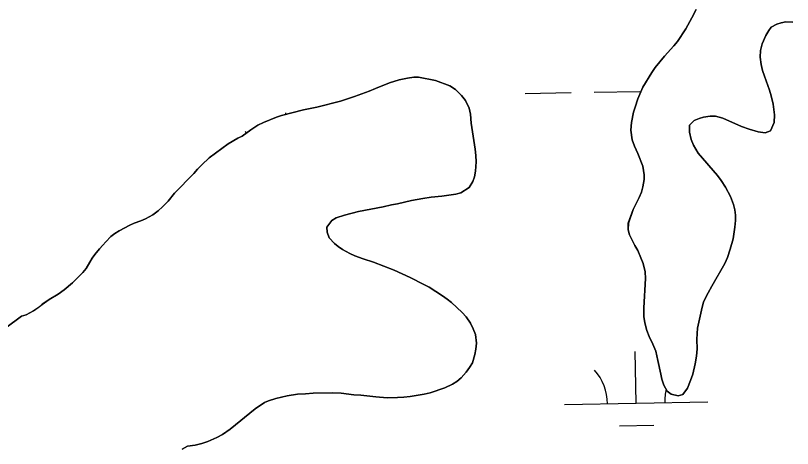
# Model space of a CAD drawing. Extents: x 3957609 to 3995875, y 234277 to 260273.
# Drawn here: x 3985595 to 3986136, y 249277 to 249579 of the extents above; entities that cross this region are included whole.
import ezdxf

# ---------------------------------------------------------------- set-up
doc = ezdxf.new("R2010")
doc.units = 0
for name, color, linetype in [('V-GRID-MAJR', 7, 'Continuous'), ('V-TOPO-SHOR', 7, 'Continuous'), ('V-WETL-SWMP', 7, 'Continuous')]:
    doc.layers.add(name, color=color, linetype=linetype)

msp = doc.modelspace()

# ---------------------------------------------------------------- linework, layer by layer
at = {"layer": 'V-GRID-MAJR'}
msp.add_spline([(3961703.892, 248787.859), (3967022.571, 248887.277), (3972341.236, 248987.469), (3977659.886, 249088.434), (3982978.522, 249190.173), (3988297.143, 249292.685), (3993615.748, 249395.971), (3993615.749, 249395.971)], degree=3, dxfattribs=at)
at = {"layer": 'V-TOPO-SHOR'}
for points in [[(3986025.363, 249511.156), (3986026.334, 249514.763), (3986028.267, 249520.594), (3986031.804, 249528.648), (3986038.005, 249538.923), (3986040.461, 249542.311), (3986046.863, 249550.247), (3986053.37, 249557.548), (3986055.823, 249560.616), (3986061.699, 249569.297), (3986065.977, 249577.03), (3986068.869, 249582.859)], [(3986136.252, 249573.985), (3986131.474, 249574.11), (3986128.181, 249573.487), (3986125.099, 249572.65), (3986121.269, 249570.542), (3986119.452, 249568.107), (3986117.527, 249564.718), (3986114.848, 249558.783), (3986113.769, 249554.328), (3986113.431, 249549.659), (3986114.261, 249544.453), (3986115.199, 249540.308), (3986116.456, 249536.373), (3986120.028, 249526.59), (3986121.179, 249522.552), (3986122.535, 249516.813), (3986123.567, 249509.377), (3986123.331, 249503.962), (3986120.655, 249498.24), (3986117.04, 249496.874), (3986112.157, 249497.638), (3986105.901, 249499.362), (3986100.494, 249501.295), (3986087.565, 249507.187), (3986082.474, 249508.375), (3986078.759, 249508.496), (3986074.083, 249507.773), (3986071.001, 249506.936), (3986067.597, 249505.357), (3986064.185, 249502.186), (3986064.273, 249497.408), (3986065.42, 249492.2), (3986066.997, 249488.266), (3986070.266, 249482.73), (3986083.793, 249467.069), (3986086.432, 249463.659), (3986089.386, 249458.978), (3986092.863, 249452.381), (3986094.964, 249446.849), (3986095.904, 249443.13), (3986096.314, 249439.413), (3986096.3, 249435.802), (3986095.855, 249431.026), (3986094.655, 249423.068), (3986092.714, 249415.857), (3986090.674, 249410.024), (3986088.958, 249405.891), (3986079.869, 249390.003), (3986077.3, 249385.342), (3986074.089, 249378.985), (3986072.58, 249373.363), (3986069.874, 249360.739), (3986069.541, 249357.024), (3986069.418, 249352.885), (3986069.604, 249346.301), (3986069.158, 249341.099), (3986068.287, 249335.794), (3986066.559, 249328.581), (3986065.053, 249324.235), (3986062.803, 249318.829), (3986059.6, 249314.489), (3986056.304, 249313.547), (3986051.426, 249314.839), (3986048.78, 249316.869), (3986046.462, 249321.018), (3986045.098, 249325.272), (3986044.262, 249328.567), (3986042.284, 249338.129), (3986040.717, 249344.613), (3986038.72, 249349.506), (3986036.088, 249354.931), (3986034.512, 249359.185), (3986033.154, 249364.497), (3986032.533, 249368.749), (3986032.453, 249374.905), (3986033.598, 249395.287), (3986033.297, 249400.067), (3986031.941, 249405.699), (3986030.364, 249409.846), (3986028.261, 249414.845), (3986026.258, 249418.357), (3986022.467, 249425.804), (3986021.421, 249429.312), (3986021.65, 249433.984), (3986025.087, 249443.419), (3986029.263, 249451.789), (3986030.87, 249455.5), (3986031.841, 249459.211), (3986032.711, 249464.304), (3986032.724, 249467.489), (3986031.687, 249473.651), (3986028.325, 249482.372), (3986025.904, 249487.584), (3986024.435, 249491.942), (3986023.401, 249498.741), (3986023.954, 249504.048), (3986025.363, 249511.156)], [(3985821.03, 249518.978), (3985830.918, 249522.23), (3985841.019, 249525.798), (3985845.485, 249527.796), (3985855.164, 249531.686), (3985861.968, 249533.783), (3985867.706, 249535.032), (3985872.169, 249535.544), (3985875.353, 249535.638), (3985887.342, 249533.361), (3985897.201, 249529.603), (3985901.226, 249527.039), (3985905.348, 249522.988), (3985908.095, 249519.473), (3985910.728, 249514.153), (3985911.666, 249509.901), (3985912.17, 249503.53), (3985914.964, 249485.468), (3985915.478, 249481.008), (3985915.566, 249476.547), (3985915.222, 249470.178), (3985914.568, 249466.252), (3985913.387, 249462.967), (3985910.821, 249458.73), (3985904.861, 249454.933), (3985901.459, 249454.095), (3985891.791, 249452.649), (3985884.25, 249451.936), (3985878.513, 249451.109), (3985870.649, 249449.655), (3985860.874, 249447.359), (3985856.729, 249446.634), (3985850.777, 249445.278), (3985833.67, 249442.057), (3985823.891, 249439.546), (3985818.151, 249437.553), (3985815.064, 249435.868), (3985811.542, 249431.104), (3985811.74, 249427.598), (3985813.211, 249423.77), (3985816.803, 249419.721), (3985819.449, 249417.587), (3985822.415, 249415.558), (3985827.604, 249412.67), (3985831.102, 249411.169), (3985836.826, 249409.023), (3985844.037, 249406.657), (3985858.455, 249401.078), (3985869.582, 249395.936), (3985879.117, 249391.226), (3985882.826, 249389.194), (3985892.145, 249383.21), (3985895.532, 249380.861), (3985898.391, 249378.618), (3985905.901, 249371.579), (3985908.543, 249368.597), (3985911.605, 249364.124), (3985913.606, 249360.295), (3985915.183, 249356.36), (3985915.902, 249350.304), (3985915.459, 249346.165), (3985914.595, 249342.348), (3985912.977, 249336.62), (3985910.948, 249333.23), (3985908.705, 249330.16), (3985905.184, 249326.034), (3985902.203, 249323.605), (3985899.114, 249321.6), (3985893.902, 249319.072), (3985883.588, 249315.611), (3985879.443, 249314.671), (3985869.668, 249313.121), (3985865.207, 249312.607), (3985860.749, 249312.308), (3985853.528, 249312.23), (3985845.778, 249312.791), (3985835.167, 249314.108), (3985830.285, 249314.342), (3985821.581, 249315.333), (3985815.638, 249315.568), (3985802.045, 249315.413), (3985796.628, 249314.903), (3985791.213, 249314.712), (3985783.99, 249313.68), (3985776.124, 249311.696), (3985770.916, 249310.125), (3985768.149, 249308.861), (3985761.654, 249304.427), (3985744.292, 249290.271), (3985738.967, 249286.577), (3985735.03, 249284.469), (3985728.649, 249281.842), (3985724.502, 249280.371), (3985719.824, 249279.116), (3985714.407, 249278.608), (3985710.788, 249276.392)], [(3985587.865, 249360.876), (3985598.728, 249369.009), (3985602.13, 249370.057), (3985607.131, 249372.902), (3985610.326, 249375.014), (3985613.308, 249377.336), (3985617.991, 249380.609), (3985624.273, 249384.512), (3985628.639, 249387.467), (3985634.285, 249392.436), (3985641.533, 249399.52), (3985643.987, 249402.377), (3985646.342, 249406.825), (3985648.052, 249409.58), (3985649.866, 249412.119), (3985653.28, 249415.929), (3985655.414, 249418.575), (3985657.655, 249421.008), (3985661.171, 249424.495), (3985663.94, 249426.609), (3985666.92, 249428.507), (3985674.371, 249432.618), (3985677.242, 249433.879), (3985681.922, 249435.561), (3985685.219, 249436.927), (3985690.431, 249439.771), (3985693.946, 249442.411), (3985697.142, 249445.266), (3985701.089, 249449.284), (3985705.463, 249454.787), (3985718.792, 249468.536), (3985721.458, 249471.603), (3985724.442, 249474.671), (3985729.558, 249479.322), (3985742.766, 249489.249), (3985749.469, 249493.044), (3985752.662, 249494.623), (3985758.623, 249498.952), (3985763.52, 249502.119), (3985767.352, 249504.12), (3985776.392, 249507.691), (3985780.007, 249508.953), (3985795.418, 249512.817), (3985804.662, 249514.691), (3985821.03, 249518.978)]]:
    msp.add_lwpolyline(points, dxfattribs=at)
at = {"layer": 'V-WETL-SWMP'}
for p, q in [((3985949.78, 249524.293), (3985981.774, 249524.874)), ((3985997.772, 249525.165), (3986029.766, 249525.747)), ((3985782.953, 249509.691), (3985782.933, 249510.827)), ((3986027.125, 249308.42), (3986026.47, 249344.414)), ((3985977.133, 249307.511), (3986077.117, 249309.329)), ((3986015.407, 249292.774), (3986039.403, 249293.21))]:
    msp.add_line(p, q, dxfattribs=at)
for points in [[(3986068.868, 249582.859), (3986065.977, 249577.031), (3986061.699, 249569.298), (3986055.824, 249560.616), (3986053.369, 249557.547), (3986046.863, 249550.247), (3986040.46, 249542.31), (3986038.005, 249538.923), (3986031.805, 249528.649), (3986028.268, 249520.594), (3986026.333, 249514.762), (3986025.363, 249511.156), (3986023.954, 249504.048), (3986023.401, 249498.742), (3986024.435, 249491.943), (3986025.904, 249487.584), (3986028.325, 249482.371), (3986031.687, 249473.651), (3986032.724, 249467.489), (3986032.711, 249464.304), (3986031.84, 249459.211), (3986030.87, 249455.499), (3986029.262, 249451.789), (3986025.087, 249443.418), (3986021.651, 249433.983), (3986021.42, 249429.312), (3986022.467, 249425.804), (3986026.259, 249418.357), (3986028.262, 249414.845), (3986030.365, 249409.846), (3986031.941, 249405.699), (3986033.298, 249400.066), (3986033.598, 249395.287), (3986032.453, 249374.906), (3986032.534, 249368.748), (3986033.154, 249364.498), (3986034.512, 249359.184), (3986036.088, 249354.931), (3986038.72, 249349.505), (3986040.717, 249344.613)], [(3986040.717, 249344.613), (3986042.283, 249338.13), (3986044.262, 249328.566), (3986045.098, 249325.271), (3986046.461, 249321.019), (3986048.78, 249316.869), (3986051.426, 249314.84), (3986056.305, 249313.547), (3986059.6, 249314.489), (3986062.803, 249318.829), (3986065.054, 249324.235), (3986066.558, 249328.582), (3986068.287, 249335.794), (3986069.158, 249341.099), (3986069.603, 249346.3), (3986069.418, 249352.884), (3986069.541, 249357.024), (3986069.875, 249360.739), (3986072.58, 249373.363), (3986074.09, 249378.984), (3986077.301, 249385.341), (3986079.868, 249390.002), (3986088.957, 249405.891), (3986090.673, 249410.025), (3986092.714, 249415.856), (3986094.655, 249423.068), (3986095.855, 249431.026), (3986096.299, 249435.803), (3986096.314, 249439.412), (3986095.904, 249443.13), (3986094.964, 249446.85), (3986092.863, 249452.38), (3986089.386, 249458.977), (3986086.432, 249463.66), (3986083.792, 249467.069), (3986070.265, 249482.731), (3986066.996, 249488.266), (3986065.42, 249492.201), (3986064.273, 249497.408), (3986064.186, 249502.186), (3986067.597, 249505.357), (3986071.001, 249506.936), (3986074.083, 249507.773), (3986078.758, 249508.497), (3986082.473, 249508.376), (3986087.565, 249507.187), (3986100.494, 249501.295), (3986105.901, 249499.362), (3986112.158, 249497.637), (3986117.039, 249496.874), (3986120.655, 249498.24), (3986123.332, 249503.962), (3986123.567, 249509.376), (3986122.535, 249516.813), (3986121.178, 249522.552), (3986120.027, 249526.591), (3986116.457, 249536.374), (3986115.199, 249540.307), (3986114.26, 249544.452), (3986113.432, 249549.658), (3986113.769, 249554.328), (3986114.849, 249558.783), (3986117.528, 249564.718), (3986119.453, 249568.107), (3986121.268, 249570.542), (3986125.098, 249572.65), (3986128.181, 249573.487), (3986131.475, 249574.11), (3986136.252, 249573.985)], [(3985915.459, 249346.166), (3985915.901, 249350.305), (3985915.182, 249356.36), (3985913.605, 249360.295), (3985911.604, 249364.125), (3985908.543, 249368.597), (3985905.901, 249371.58), (3985898.391, 249378.619), (3985895.533, 249380.86), (3985892.145, 249383.209), (3985882.826, 249389.193), (3985879.118, 249391.226), (3985869.582, 249395.936), (3985858.455, 249401.078), (3985844.038, 249406.657), (3985836.827, 249409.023), (3985831.103, 249411.169), (3985827.605, 249412.67), (3985822.414, 249415.558), (3985819.45, 249417.587), (3985816.804, 249419.722), (3985813.21, 249423.771), (3985811.74, 249427.599), (3985811.542, 249431.104), (3985815.065, 249435.867), (3985818.151, 249437.553), (3985823.892, 249439.547), (3985833.67, 249442.056), (3985850.778, 249445.278), (3985856.729, 249446.634), (3985860.873, 249447.36), (3985870.65, 249449.656), (3985878.513, 249451.11), (3985884.25, 249451.936), (3985891.791, 249452.649), (3985901.459, 249454.096), (3985904.86, 249454.932), (3985910.821, 249458.73), (3985913.386, 249462.966), (3985914.568, 249466.253), (3985915.221, 249470.179), (3985915.565, 249476.548), (3985915.477, 249481.007), (3985914.964, 249485.469), (3985912.171, 249503.53), (3985911.666, 249509.902), (3985910.728, 249514.153), (3985908.095, 249519.473), (3985905.349, 249522.987), (3985901.225, 249527.039), (3985897.201, 249529.603), (3985887.342, 249533.36), (3985875.353, 249535.638), (3985872.168, 249535.545), (3985867.706, 249535.032), (3985861.968, 249533.782), (3985855.164, 249531.686), (3985845.486, 249527.797), (3985841.019, 249525.798), (3985830.918, 249522.229), (3985821.03, 249518.978), (3985804.662, 249514.691), (3985795.417, 249512.818)], [(3985795.417, 249512.818), (3985780.006, 249508.952), (3985776.391, 249507.692), (3985767.352, 249504.119), (3985763.521, 249502.118), (3985758.624, 249498.952), (3985752.661, 249494.623), (3985749.469, 249493.044), (3985742.765, 249489.249), (3985729.559, 249479.322), (3985724.443, 249474.671), (3985721.458, 249471.604), (3985718.791, 249468.536), (3985705.463, 249454.788), (3985701.088, 249449.285), (3985697.143, 249445.266), (3985693.946, 249442.412), (3985690.432, 249439.772), (3985685.218, 249436.927), (3985681.921, 249435.56), (3985677.242, 249433.88), (3985674.37, 249432.618), (3985666.921, 249428.507), (3985663.941, 249426.608), (3985661.172, 249424.496), (3985657.654, 249421.007), (3985655.414, 249418.574), (3985653.28, 249415.928), (3985649.867, 249412.12), (3985648.051, 249409.579), (3985646.341, 249406.825), (3985643.987, 249402.376), (3985641.534, 249399.519), (3985634.285, 249392.435), (3985628.638, 249387.467), (3985624.272, 249384.512), (3985617.992, 249380.609), (3985613.307, 249377.337), (3985610.325, 249375.013), (3985607.131, 249372.903), (3985602.129, 249370.057), (3985598.727, 249369.009), (3985587.865, 249360.877)], [(3985710.789, 249276.393), (3985714.408, 249278.608), (3985719.825, 249279.117), (3985724.502, 249280.372), (3985728.649, 249281.841), (3985735.03, 249284.47), (3985738.967, 249286.577), (3985744.291, 249290.272), (3985761.655, 249304.428), (3985768.149, 249308.861), (3985770.915, 249310.124), (3985776.124, 249311.695), (3985783.989, 249313.681), (3985791.213, 249314.713), (3985796.629, 249314.903), (3985802.046, 249315.412), (3985815.637, 249315.569), (3985821.581, 249315.333), (3985830.284, 249314.342), (3985835.167, 249314.109), (3985845.779, 249312.792), (3985853.527, 249312.23), (3985860.748, 249312.307), (3985865.208, 249312.607), (3985869.669, 249313.12), (3985879.444, 249314.672), (3985883.588, 249315.611), (3985893.902, 249319.073), (3985899.114, 249321.6), (3985902.202, 249323.605), (3985905.184, 249326.034), (3985908.705, 249330.161), (3985910.947, 249333.231), (3985912.978, 249336.62), (3985914.594, 249342.347), (3985915.459, 249346.166)]]:
    msp.add_lwpolyline(points, dxfattribs=at)
for centre, start, end in [((3985728.345, 249474.304), 39.48872, 41.81354), ((3985971.882, 249307.891), 0.26988, 41.81354), ((3986082.35, 249309.899), 166.50163, 181.81353)]:
    msp.add_arc(centre, 35.246, start, end, dxfattribs=at)

doc.saveas('drawing.dxf')
